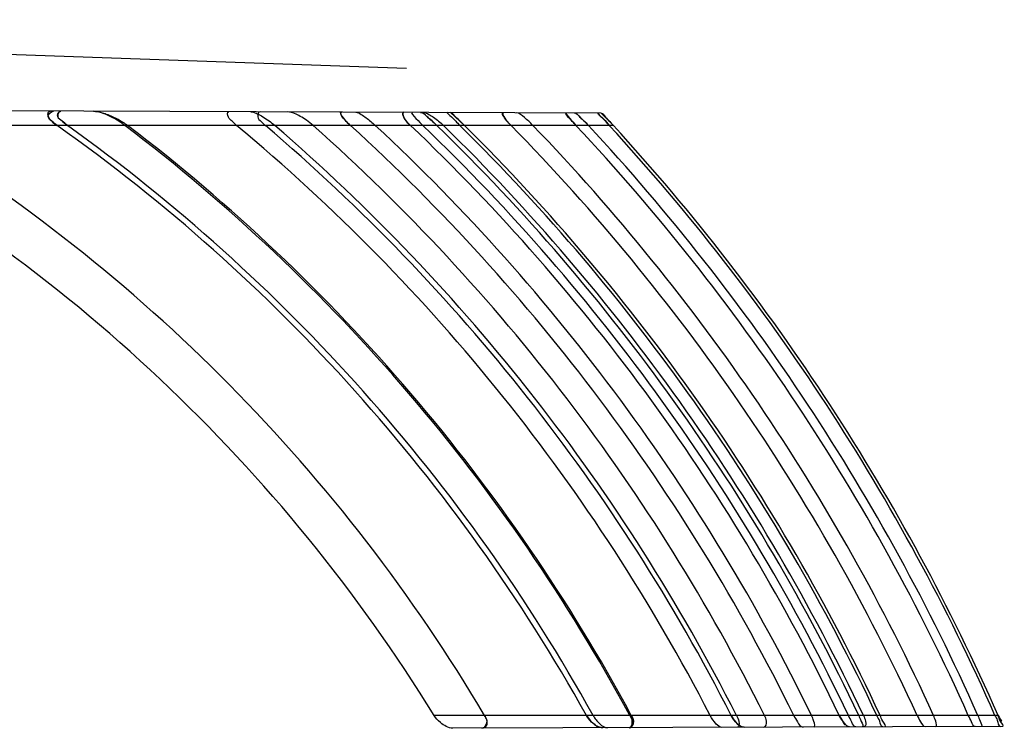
# Model space of a CAD drawing. Header units: millimetres. Extents: x 0 to 297, y 0 to 210.
# Tile 306 of 446: x 141.525 to 141.773, y 161.439 to 161.618. Entities that reach past the tile are written whole.
import ezdxf

# ---------------------------------------------------------------- set-up
doc = ezdxf.new("R2010")
doc.units = ezdxf.units.MM
doc.header["$LTSCALE"] = 16.335
doc.layers.add('INTFCLR_1', color=7, linetype='CONTINUOUS')

msp = doc.modelspace()

# ---------------------------------------------------------------- linework, layer by layer
at = {"layer": 'INTFCLR_1', "color": 6, "linetype": 'Continuous'}
for p, q in [((141.273551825, 161.6176079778), (141.6227019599, 161.6054153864)), ((141.6674303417, 161.5921144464), (141.6684802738, 161.5910296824)), ((141.6674303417, 161.5921144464), (141.6684802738, 161.5910296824))]:
    msp.add_line(p, q, dxfattribs=at)
at = {"layer": 'INTFCLR_1', "color": 9, "linetype": 'Continuous'}
for p, q in [((141.6717370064, 161.5941397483), (141.4709529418, 161.5948406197)), ((141.6747706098, 161.5910296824), (141.4722287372, 161.5910296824)), ((141.7715333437, 161.4426563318), (141.6296839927, 161.4426563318)), ((141.7726206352, 161.4398984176), (141.6344033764, 161.4394159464))]:
    msp.add_line(p, q, dxfattribs=at)
at = {"layer": 'INTFCLR_1', "color": 7, "linetype": 'Continuous'}
for p, q in [((141.6338086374, 161.5942721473), (141.6373006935, 161.5910296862)), ((141.6361910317, 161.5921152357), (141.6338086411, 161.5942721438)), ((141.6717370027, 161.5941397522), (141.6747706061, 161.5910296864)), ((141.6717370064, 161.5941397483), (141.6737874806, 161.5920906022)), ((141.629170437, 161.5921525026), (141.6303706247, 161.5910296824)), ((141.6373006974, 161.5910296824), (141.6361910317, 161.5921152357)), ((141.6674314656, 161.5921156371), (141.6684802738, 161.5910296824)), ((141.6737874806, 161.5920906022), (141.6747706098, 161.5910296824)), ((141.6679880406, 161.4426563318), (141.6690197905, 161.441257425)), ((141.7315930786, 161.4426563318), (141.7322230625, 161.4415382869)), ((141.7322235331, 161.4415375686), (141.7315930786, 161.4426563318))]:
    msp.add_line(p, q, dxfattribs=at)
msp.add_lwpolyline([(141.7076229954, 161.4396715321), (141.707548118, 161.4396740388), (141.7074702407, 161.4396821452), (141.7073893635, 161.4396959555), (141.7073054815, 161.4397155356), (141.7072185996, 161.4397409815), (141.7071287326, 161.4397724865), (141.7070358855, 161.4398102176), (141.7069400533, 161.4398542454), (141.706841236, 161.4399046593)], dxfattribs=at)
at = {"layer": 'INTFCLR_1', "color": 6, "linetype": 'Continuous'}
for centre, radius, start, end in [((141.2746197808, 161.2235904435), 0.4172059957, 31.6735654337, 61.7286199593), ((141.272545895, 161.2235900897), 0.4298290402, 30.6411477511, 58.7432028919), ((141.2746208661, 161.2235915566), 0.4502526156, 29.11327768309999, 54.6933841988), ((141.2744320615, 161.2235917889), 0.4518746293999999, 28.9987609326, 54.40396295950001), ((141.2727335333, 161.2235903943), 0.4614549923, 28.3416955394, 52.7746558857), ((141.2725469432, 161.2235913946), 0.461973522, 28.3068828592, 52.68987816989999), ((141.2742403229, 161.2235899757), 0.4780098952, 27.2767115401, 50.2360750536), ((141.2744289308, 161.2235894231), 0.4825581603, 26.9986901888, 49.5915213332), ((141.2729206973, 161.2235898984), 0.4850747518, 26.84726845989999, 49.2435110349), ((141.2727323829, 161.2235895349), 0.4915386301, 26.4665830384, 48.37691520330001), ((141.2740526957, 161.2235907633), 0.4969507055, 26.1561810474, 47.67922829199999), ((141.2731098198, 161.2235904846), 0.5018170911, 25.8836587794, 47.072608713), ((141.2742420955, 161.2235914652), 0.5071088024, 25.5937835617, 46.43348082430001), ((141.2738647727, 161.2235907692), 0.5095048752, 25.4648780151, 46.15103037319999), ((141.2732984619, 161.2235903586), 0.5123593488, 25.31301019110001, 45.8197993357), ((141.2729330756, 161.2235969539), 0.5137618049, 25.2382497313, 45.6579904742), ((141.2729076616, 161.2235789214), 0.5137927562, 25.2388602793, 45.6573691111), ((141.2736745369, 161.2235900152), 0.5161405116, 25.1146875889, 45.3895949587), ((141.2734835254, 161.2235882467), 0.517084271, 25.0658951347, 45.283966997), ((141.2740591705, 161.2235941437), 0.5249957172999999, 24.6620208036, 44.4175829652), ((141.2731146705, 161.2235930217), 0.529606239, 24.4333441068, 43.93102564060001), ((141.2738653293, 161.2235912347), 0.5369008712, 24.0803761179, 43.18601295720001), ((141.273298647, 161.2235906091), 0.5396109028, 23.9519138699, 42.91661751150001), ((141.2736712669, 161.2235880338), 0.5432065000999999, 23.7838467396, 42.5653647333), ((141.2734845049, 161.2235891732), 0.5440983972, 23.7423300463, 42.4790020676)]:
    msp.add_arc(centre, radius, start, end, dxfattribs=at)
for points, knots in [([(141.5339336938, 161.5946207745), (141.5334523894, 161.5946224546), (141.5320792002, 161.5944466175), (141.5330577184, 161.5921587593), (141.5341349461, 161.5915327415), (141.5348452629, 161.5910296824)], [0, 0, 0, 0, 0.2616367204, 0.5268471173, 1, 1, 1, 1]), ([(141.5348452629, 161.5910296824), (141.5344135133, 161.5913354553), (141.5337138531, 161.5919876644), (141.5320395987, 161.5931253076), (141.5332820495, 161.5946230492), (141.5339336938, 161.5946207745)], [0, 0, 0, 0, 0.3155178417, 0.611373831, 1, 1, 1, 1]), ([(141.5358136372, 161.5946142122), (141.5353552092, 161.5946158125), (141.5343643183, 161.5934537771), (141.5360809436, 161.592228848), (141.5368716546, 161.5914460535), (141.5374533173, 161.5910296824)], [0, 0, 0, 0, 0.2715031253, 0.5763500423, 1, 1, 1, 1]), ([(141.5374533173, 161.5910296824), (141.5369878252, 161.5913628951), (141.53626112, 161.5920722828), (141.534790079, 161.59290579), (141.5352663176, 161.5946161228), (141.5358136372, 161.5946142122)], [0, 0, 0, 0, 0.3624402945, 0.6534763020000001, 1, 1, 1, 1]), ([(141.5440530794, 161.5945854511), (141.5446800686, 161.5945832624), (141.5457632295, 161.5943736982), (141.547307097, 161.5938892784), (141.5487359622, 161.5933040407), (141.5505452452, 161.5923998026), (141.5518128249, 161.5916009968), (141.5525625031, 161.5910296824)], [0, 0, 0, 0, 0.2015604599, 0.3499050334, 0.5207236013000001, 0.6969940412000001, 1, 1, 1, 1]), ([(141.5518913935, 161.5910296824), (141.5515241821, 161.5913086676), (141.5507211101, 161.5918729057), (141.5494309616, 161.5926584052), (141.5480701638, 161.5933727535), (141.5463189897, 161.5941231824), (141.544964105, 161.594582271), (141.544063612, 161.5945854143)], [0, 0, 0, 0, 0.1593159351, 0.3387017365, 0.5217204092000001, 0.688912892, 1, 1, 1, 1]), ([(141.5799878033, 161.5910296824), (141.5795955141, 161.5913561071), (141.5788942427, 161.592088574), (141.5778466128, 161.5927749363), (141.5775618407, 161.5944684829), (141.5780260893, 161.5944668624)], [0, 0, 0, 0, 0.3572126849, 0.6750451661, 1, 1, 1, 1]), ([(141.5835856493, 161.5944474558), (141.5841541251, 161.5944454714), (141.5851965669, 161.5939846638), (141.5866949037, 161.5931850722), (141.5881613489, 161.5921961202), (141.589135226, 161.5914298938), (141.5895995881, 161.5910296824)], [0, 0, 0, 0, 0.2441396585, 0.467778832, 0.7367291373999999, 1, 1, 1, 1]), ([(141.5859287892, 161.5944392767), (141.5854643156, 161.594440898), (141.584976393, 161.5929379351), (141.5862358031, 161.5920585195), (141.5868712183, 161.5913426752), (141.5872388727, 161.5910296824)], [0, 0, 0, 0, 0.3234962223, 0.6637140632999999, 1, 1, 1, 1]), ([(141.5992258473, 161.5910296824), (141.5986964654, 161.5915000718), (141.5976611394, 161.5923038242), (141.5960930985, 161.5932916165), (141.5945553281, 161.5940394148), (141.5934619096, 161.594412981), (141.5928813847, 161.5944150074)], [0, 0, 0, 0, 0.2917701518, 0.538960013, 0.7608204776, 1, 1, 1, 1]), ([(141.6063579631, 161.5943679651), (141.6058290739, 161.5943698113), (141.6073195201, 161.592033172), (141.6080094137, 161.5916038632), (141.6086399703, 161.5910296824)], [0, 0, 0, 0, 0.3827831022, 1, 1, 1, 1]), ([(141.6086399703, 161.5910296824), (141.6082806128, 161.591356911), (141.6075606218, 161.5920998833), (141.6067782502, 161.5927663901), (141.605916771, 161.5943695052), (141.6063579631, 161.5943679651)], [0, 0, 0, 0, 0.349797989, 0.6824642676, 1, 1, 1, 1]), ([(141.6100029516, 161.5943552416), (141.6104899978, 161.5943535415), (141.6113752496, 161.5937595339), (141.6130024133, 161.5926999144), (141.6141521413, 161.591709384), (141.6148828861, 161.5910296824)], [0, 0, 0, 0, 0.24569193, 0.4965644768, 1, 1, 1, 1]), ([(141.6237395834, 161.5910296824), (141.6234112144, 161.5913420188), (141.6226689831, 161.5919428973), (141.6212989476, 161.594315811), (141.6221016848, 161.5943130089)], [0, 0, 0, 0, 0.3608390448, 1, 1, 1, 1]), ([(141.6221016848, 161.5943130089), (141.6215928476, 161.5943147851), (141.6222918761, 161.59200347), (141.6231703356, 161.5915711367), (141.6237395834, 161.5910296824)], [0, 0, 0, 0, 0.3930873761, 1, 1, 1, 1]), ([(141.6242028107, 161.5943056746), (141.6236087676, 161.5943077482), (141.6257580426, 161.5921672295), (141.6262419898, 161.5915939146), (141.6268293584, 161.5910296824)], [0, 0, 0, 0, 0.4217536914, 1, 1, 1, 1]), ([(141.6269660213, 161.5942960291), (141.6274613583, 161.5942943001), (141.6283526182, 161.5938331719), (141.6296076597, 161.5930679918), (141.6308302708, 161.5921271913), (141.6316366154, 161.5914063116), (141.6320219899, 161.5910296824)], [0, 0, 0, 0, 0.2441753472, 0.4665752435, 0.7343748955, 1, 1, 1, 1]), ([(141.6331310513, 161.594274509), (141.6326519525, 161.5942761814), (141.6344354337, 161.5929359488), (141.6349915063, 161.5921362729), (141.6358029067, 161.5913729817), (141.6361509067, 161.5910296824)], [0, 0, 0, 0, 0.3239856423, 0.6694332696, 1, 1, 1, 1]), ([(141.6373006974, 161.5910296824), (141.6368592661, 161.5914667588), (141.6360772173, 161.5922976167), (141.6348628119, 161.5932037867), (141.6342812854, 161.5942704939), (141.6338086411, 161.5942721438)], [0, 0, 0, 0, 0.3909294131, 0.7025598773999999, 1, 1, 1, 1]), ([(141.6490417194, 161.5910296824), (141.648642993, 161.5914366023), (141.6480515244, 161.5920331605), (141.6463977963, 161.5942281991), (141.6470938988, 161.5942257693)], [0, 0, 0, 0, 0.4500718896, 1, 1, 1, 1]), ([(141.6470938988, 161.5942257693), (141.6466017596, 161.5942274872), (141.6479014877, 161.5920547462), (141.6484928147, 161.5915898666), (141.6490417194, 161.5910296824)], [0, 0, 0, 0, 0.385562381, 1, 1, 1, 1]), ([(141.6545242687, 161.5910296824), (141.6541852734, 161.5913815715), (141.6535031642, 161.5920658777), (141.6521704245, 161.5931402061), (141.6511501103, 161.5942116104), (141.6503436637, 161.5942144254)], [0, 0, 0, 0, 0.2773755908, 0.5421950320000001, 1, 1, 1, 1]), ([(141.6653390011, 161.5910296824), (141.6650334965, 161.591355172), (141.6644607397, 161.5920929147), (141.6622218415, 161.5941729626), (141.6630707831, 161.5941699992)], [0, 0, 0, 0, 0.3446201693, 1, 1, 1, 1]), ([(141.6630707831, 161.5941699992), (141.6625727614, 161.5941717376), (141.6643940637, 161.5921567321), (141.6647901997, 161.5916143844), (141.6653390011, 161.5910296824)], [0, 0, 0, 0, 0.3831152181, 1, 1, 1, 1]), ([(141.6630707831, 161.5941699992), (141.6625727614, 161.5941717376), (141.6643940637, 161.5921567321), (141.6647901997, 161.5916143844), (141.6653390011, 161.5910296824)], [0, 0, 0, 0, 0.3831152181, 1, 1, 1, 1]), ([(141.6649440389, 161.5941634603), (141.6654874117, 161.5941615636), (141.6662557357, 161.5931292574), (141.6670498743, 161.5924735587), (141.6674303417, 161.5921144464)], [0, 0, 0, 0, 0.5049349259, 1, 1, 1, 1]), ([(141.6737461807, 161.5910296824), (141.6733630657, 161.5914468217), (141.6728943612, 161.5922158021), (141.6703336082, 161.5941446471), (141.6711242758, 161.5941418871)], [0, 0, 0, 0, 0.4173589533, 1, 1, 1, 1]), ([(141.6711242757, 161.5941418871), (141.6705616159, 161.5941438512), (141.672909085, 161.5922825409), (141.6732086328, 161.5916149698), (141.6737461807, 161.5910296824)], [0, 0, 0, 0, 0.4145322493, 1, 1, 1, 1]), ([(141.6717370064, 161.5941397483), (141.6722299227, 161.5941380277), (141.6727634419, 161.592966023), (141.6738289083, 161.5921045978), (141.6744642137, 161.5913643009), (141.6747706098, 161.5910296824)], [0, 0, 0, 0, 0.3402490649, 0.6868196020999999, 1, 1, 1, 1]), ([(141.6344033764, 161.4394159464), (141.6338297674, 161.4394139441), (141.6326768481, 161.4398079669), (141.6310537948, 161.4409164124), (141.6301034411, 161.4419764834), (141.6296839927, 161.4426563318)], [0, 0, 0, 0, 0.2917854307, 0.5936503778, 1, 1, 1, 1]), ([(141.6417213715, 161.4394414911), (141.6421921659, 161.4394431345), (141.6435868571, 161.4403913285), (141.6427876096, 161.4419349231), (141.6423602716, 161.4426563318)], [0, 0, 0, 0, 0.3595856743, 1, 1, 1, 1]), ([(141.6423602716, 161.4426563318), (141.6425988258, 161.4422536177), (141.6432966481, 161.4412449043), (141.6424750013, 161.4394441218), (141.6417213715, 161.4394414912)], [0, 0, 0, 0, 0.3831272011, 1, 1, 1, 1]), ([(141.6696551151, 161.4426563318), (141.669872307, 161.4422644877), (141.6703949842, 161.4414882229), (141.6715003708, 161.4403234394), (141.6725895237, 161.4395492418), (141.6733032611, 161.4395517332)], [0, 0, 0, 0, 0.2735863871, 0.5641403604, 1, 1, 1, 1]), ([(141.6787201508, 161.4395706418), (141.6792157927, 161.4395723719), (141.6803193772, 161.4407986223), (141.6796174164, 161.44202545), (141.6792776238, 161.4426563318)], [0, 0, 0, 0, 0.4088758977, 1, 1, 1, 1]), ([(141.6792776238, 161.4426563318), (141.6795179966, 161.4422100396), (141.6801338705, 161.4412245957), (141.6793779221, 161.4395729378), (141.6787201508, 161.4395706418)], [0, 0, 0, 0, 0.4352324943, 1, 1, 1, 1]), ([(141.6788747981, 161.4426563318), (141.6791245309, 161.4421933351), (141.6796887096, 161.441341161), (141.6793168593, 161.4395727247), (141.6787271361, 161.4395706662)], [0, 0, 0, 0, 0.4714669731, 1, 1, 1, 1]), ([(141.7020047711, 161.4396519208), (141.7014657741, 161.4396500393), (141.7002807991, 161.4407668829), (141.6995015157, 161.4418722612), (141.6990972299, 161.4426563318)], [0, 0, 0, 0, 0.3792666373, 1, 1, 1, 1]), ([(141.7043962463, 161.4426563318), (141.7046890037, 161.4420817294), (141.7055101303, 161.4409010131), (141.7067729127, 161.4396685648), (141.7076229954, 161.4396715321)], [0, 0, 0, 0, 0.4313684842, 1, 1, 1, 1]), ([(141.7057109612, 161.4426563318), (141.7059619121, 161.4421605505), (141.7063924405, 161.4414381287), (141.7064432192, 161.4396674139), (141.7059497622, 161.4396656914)], [0, 0, 0, 0, 0.5296509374, 1, 1, 1, 1]), ([(141.7126238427, 161.4396889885), (141.7131707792, 161.4396908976), (141.7134735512, 161.4413782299), (141.7129850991, 161.4421939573), (141.7127549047, 161.4426563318)], [0, 0, 0, 0, 0.51430856, 1, 1, 1, 1]), ([(141.7201135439, 161.4426563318), (141.7203935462, 161.4420861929), (141.7210364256, 161.4411282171), (141.721833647, 161.4397211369), (141.7224650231, 161.4397233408)], [0, 0, 0, 0, 0.5015019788, 1, 1, 1, 1]), ([(141.725158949, 161.4397327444), (141.7256351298, 161.4397344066), (141.7251059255, 161.4415187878), (141.7248205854, 161.4421724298), (141.7245857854, 161.4426563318)], [0, 0, 0, 0, 0.4695894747, 1, 1, 1, 1]), ([(141.7357779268, 161.4397698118), (141.7352460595, 161.4397679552), (141.7347313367, 161.4412576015), (141.73414045, 161.4420899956), (141.7338707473, 161.4426563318)], [0, 0, 0, 0, 0.4588463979, 1, 1, 1, 1]), ([(141.7364638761, 161.4426563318), (141.7366970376, 161.4421633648), (141.7368634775, 161.4415233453), (141.7378156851, 161.4397769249), (141.7373498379, 161.4397752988)], [0, 0, 0, 0, 0.5392988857, 1, 1, 1, 1]), ([(141.7376524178, 161.4426563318), (141.7378776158, 161.4421785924), (141.7382449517, 161.4414806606), (141.7383417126, 161.4397787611), (141.7378665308, 161.4397771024)], [0, 0, 0, 0, 0.5263976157, 1, 1, 1, 1]), ([(141.7425515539, 161.4397934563), (141.7420199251, 161.4397916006), (141.7418368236, 161.441406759), (141.7412532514, 161.4421568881), (141.7410191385, 161.4426563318)], [0, 0, 0, 0, 0.4907871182, 1, 1, 1, 1]), ([(141.7430685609, 161.439795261), (141.7435648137, 161.4397969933), (141.7421821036, 161.4414861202), (141.7420974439, 161.4421687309), (141.7418693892, 161.4426563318)], [0, 0, 0, 0, 0.479681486, 1, 1, 1, 1]), ([(141.7511673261, 161.4426563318), (141.7514182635, 161.4421098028), (141.7519962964, 161.4412046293), (141.7526979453, 161.439828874), (141.7532859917, 161.4398309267)], [0, 0, 0, 0, 0.5056054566, 1, 1, 1, 1]), ([(141.7558080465, 161.4398397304), (141.7562680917, 161.4398413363), (141.7557462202, 161.4415512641), (141.7555028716, 161.44218992), (141.7552909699, 161.4426563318)], [0, 0, 0, 0, 0.473135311, 1, 1, 1, 1]), ([(141.7657672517, 161.4398744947), (141.7652648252, 161.4398727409), (141.7648248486, 161.4413225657), (141.76428421, 161.4421139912), (141.7640418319, 161.4426563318)], [0, 0, 0, 0, 0.458225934, 1, 1, 1, 1]), ([(141.7664417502, 161.4426563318), (141.7666522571, 161.4421824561), (141.7667915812, 161.4415569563), (141.7676942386, 161.4398812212), (141.7672438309, 161.439879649)], [0, 0, 0, 0, 0.53515062, 1, 1, 1, 1]), ([(141.770745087, 161.4426563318), (141.7709259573, 161.4422459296), (141.7714505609, 161.4414957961), (141.7715522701, 161.4398946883), (141.7721342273, 161.4398967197)], [0, 0, 0, 0, 0.4352371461, 1, 1, 1, 1]), ([(141.7726206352, 161.4398984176), (141.7730918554, 161.4399000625), (141.7718044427, 161.4415239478), (141.7717416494, 161.442182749), (141.7715333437, 161.4426563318)], [0, 0, 0, 0, 0.4766601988, 1, 1, 1, 1])]:
    msp.add_open_spline(points, degree=3, knots=knots, dxfattribs=at)
at = {"layer": 'INTFCLR_1', "color": 7, "linetype": 'Continuous'}
for points, knots in [([(141.6262833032, 161.5942984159), (141.6268566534, 161.5943067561), (141.6276978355, 161.593318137), (141.6290493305, 161.5923168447), (141.6299058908, 161.5914808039), (141.6303706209, 161.5910296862)], [0, 0, 0, 0, 0.3276957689, 0.6298640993, 1, 1, 1, 1]), ([(141.629174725, 161.5921486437), (141.6287439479, 161.5925332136), (141.6278168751, 161.5932073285), (141.6269094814, 161.5942962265), (141.6262833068, 161.5942984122)], [0, 0, 0, 0, 0.4797630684, 1, 1, 1, 1]), ([(141.6649440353, 161.5941634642), (141.6654705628, 161.5941730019), (141.6661899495, 161.5931939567), (141.6673601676, 161.5922416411), (141.6680877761, 161.5914513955), (141.6684802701, 161.5910296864)], [0, 0, 0, 0, 0.3333335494, 0.6353435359, 1, 1, 1, 1]), ([(141.6649440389, 161.5941634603), (141.6655168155, 161.5941614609), (141.6662769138, 161.5931043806), (141.6670733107, 161.5924696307), (141.6674314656, 161.5921156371)], [0, 0, 0, 0, 0.5321485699, 1, 1, 1, 1]), ([(141.672080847, 161.4395474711), (141.6715181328, 161.439544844), (141.6704785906, 161.4399848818), (141.6690977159, 161.4410754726), (141.6683282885, 161.4420385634), (141.6679880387, 161.4426563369)], [0, 0, 0, 0, 0.3182772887, 0.6010926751, 1, 1, 1, 1]), ([(141.669957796, 161.4404168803), (141.669528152, 161.4407337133), (141.6687988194, 161.4414307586), (141.6682141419, 161.4422493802), (141.6679880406, 161.4426563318)], [0, 0, 0, 0, 0.5341654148, 1, 1, 1, 1]), ([(141.7076229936, 161.4396715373), (141.7070046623, 161.4396686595), (141.7056669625, 161.4406872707), (141.7047950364, 161.4418689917), (141.7043962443, 161.4426563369)], [0, 0, 0, 0, 0.4119731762, 1, 1, 1, 1]), ([(141.706841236, 161.4399046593), (141.7063393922, 161.440169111), (141.7054070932, 161.4410313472), (141.7047027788, 161.4420588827), (141.7043962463, 161.4426563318)], [0, 0, 0, 0, 0.4579261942, 1, 1, 1, 1]), ([(141.7341945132, 161.4397642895), (141.7337001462, 161.4397621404), (141.7326338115, 161.4408688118), (141.7319499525, 161.4419094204), (141.7315930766, 161.4426563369)], [0, 0, 0, 0, 0.3739102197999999, 1, 1, 1, 1])]:
    msp.add_open_spline(points, degree=3, knots=knots, dxfattribs=at)
for points in [[(141.6699604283, 161.4404149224), (141.6703468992, 161.4401292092), (141.6707400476, 161.4397127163), (141.6712206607, 161.4397143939)], [(141.7322230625, 161.4415382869), (141.7325274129, 161.4410817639), (141.7327190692, 161.4402643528), (141.7332677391, 161.440266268)], [(141.7341945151, 161.4397642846), (141.7337213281, 161.4397626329), (141.7332640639, 161.4401391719), (141.7330005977, 161.4405322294)], [(141.6720808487, 161.4395474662), (141.6715884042, 161.4395457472), (141.6710595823, 161.4396721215), (141.6706637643, 161.4399650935)]]:
    msp.add_open_spline(points, degree=3, dxfattribs=at)
at = {"layer": 'INTFCLR_1', "color": 6, "linetype": 'Continuous'}
msp.add_open_spline([(141.7715333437, 161.4426563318), (141.7717646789, 161.4421303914), (141.7727824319, 161.4410720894), (141.7722078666, 161.4410700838)], degree=3, dxfattribs=at)
msp.add_open_spline([(141.7715333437, 161.4426563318), (141.7717646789, 161.4421303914), (141.7727824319, 161.4410720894), (141.7722078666, 161.4410700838)], degree=3, dxfattribs=at)

doc.saveas('drawing.dxf')
